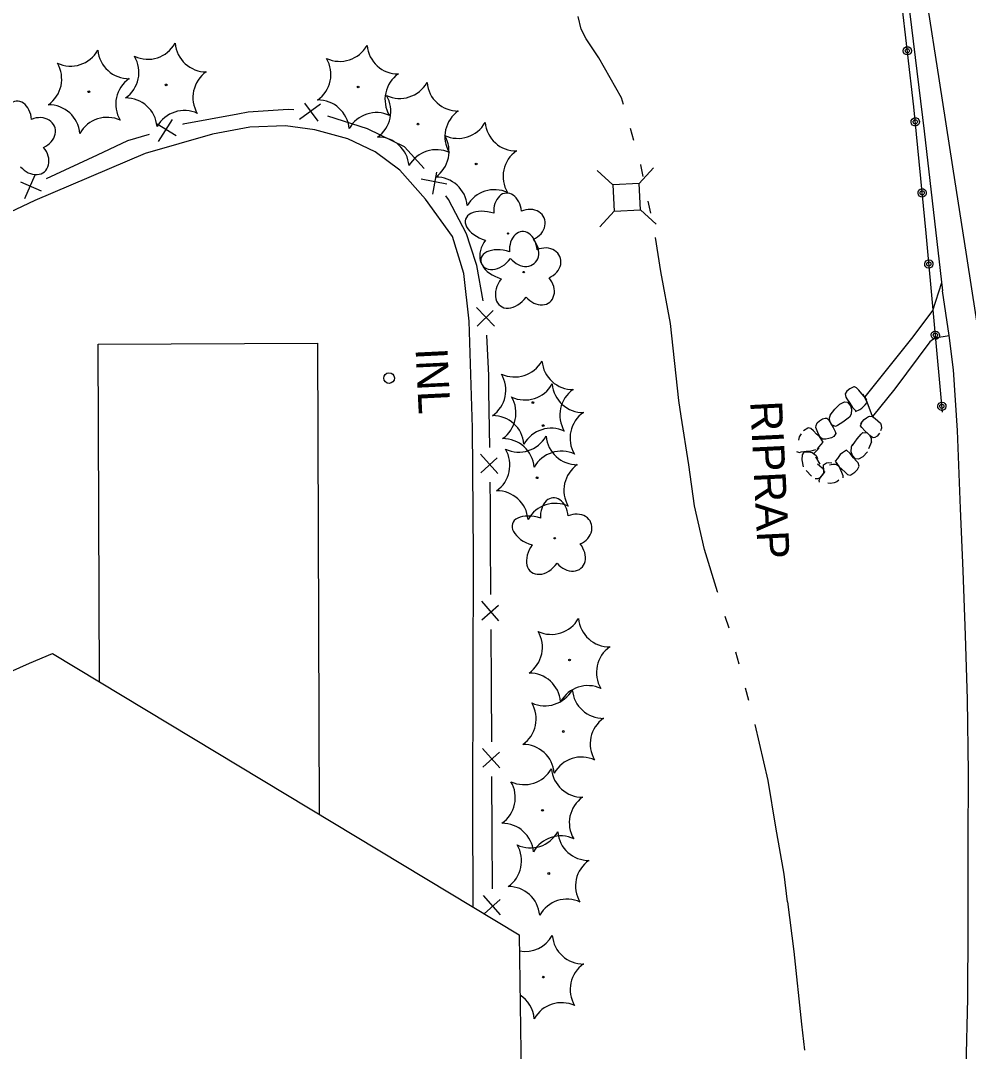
# Model space of a CAD drawing. Extents: x 589250 to 1188077, y 162953 to 363065.
# Drawn here: x 593656.5 to 593835.2, y 187902.2 to 188096.5 of the extents above; entities that cross this region are included whole.
import ezdxf

# ---------------------------------------------------------------- set-up
doc = ezdxf.new("R2010")
doc.units = 0
for name, color, linetype in [('E_BLD', 7, 'Continuous'), ('E_BMGRD_P', 7, 'Continuous'), ('E_DRN', 7, 'Continuous'), ('E_DRN_RipRap', 7, 'Continuous'), ('E_DRN_RipRap_Text', 7, 'Continuous'), ('E_DRN_Text', 7, 'Continuous'), ('E_DWY', 7, 'Continuous'), ('E_FEN_P', 7, 'Continuous'), ('E_LAND_Vegetation', 7, 'Continuous'), ('E_MAP_Limits', 7, 'Continuous'), ('E_RDWY', 7, 'Continuous'), ('E_RDWY_Gravel', 7, 'Continuous'), ('E_UTL_AG_Bold', 7, 'Continuous'), ('E_WTR_FlowLine', 7, 'Continuous')]:
    doc.layers.add(name, color=color, linetype=linetype)

msp = doc.modelspace()

# ---------------------------------------------------------------- linework, layer by layer
at = {"layer": 'E_BLD'}
for p, q in [((593671.13, 188035.51), (593712.46, 188035.68)), ((593671.39, 187971.86), (593671.13, 188035.51)), ((593712.46, 188035.68), (593712.81, 187946.87))]:
    msp.add_line(p, q, dxfattribs=at)
at = {"layer": 'E_BMGRD_P'}
for p, q in [((593824.93, 188080.28), (593822.5, 188101)), ((593827.22, 188056.44), (593824.93, 188080.28)), ((593830.31, 188022.68), (593827.22, 188056.44))]:
    msp.add_line(p, q, dxfattribs=at)
for radius in [0.784, 0.395]:
    msp.add_circle((593823.69, 188090.83), radius, dxfattribs=at)
for centre, major_axis, ratio in [((593825.2, 188077.44), (-0.75, 0.23), 0.999998), ((593825.2, 188077.44), (-0.378, 0.116), 0.999998), ((593826.49, 188064.04), (-0.75, 0.23), 0.999998), ((593826.49, 188064.04), (-0.378, 0.116), 0.999998), ((593827.75, 188050.63), (-0.782, 0.058), 0.999989), ((593827.75, 188050.63), (-0.394, 0.029), 0.999989), ((593828.98, 188037.21), (-0.782, 0.058), 0.999989), ((593828.98, 188037.21), (-0.394, 0.029), 0.999989), ((593830.2, 188023.8), (-0.782, 0.058), 0.999989), ((593830.2, 188023.8), (-0.394, 0.029), 0.999989)]:
    msp.add_ellipse(centre, major_axis=major_axis, ratio=ratio, dxfattribs=at)
at = {"layer": 'E_DRN'}
msp.add_ellipse((593725.99, 188029.11), major_axis=(-0.936, 0.363), ratio=0.999898, dxfattribs=at)
at = {"layer": 'E_DRN_RipRap'}
for p, q in [((593812.84, 188027.08), (593812.29, 188026.68)), ((593813.6, 188027.48), (593812.84, 188027.08)), ((593813.73, 188027.49), (593813.6, 188027.48)), ((593814.14, 188027.29), (593813.73, 188027.49)), ((593814.54, 188026.81), (593814.14, 188027.29)), ((593812.29, 188026.68), (593811.97, 188026.12)), ((593811.97, 188026.12), (593812.07, 188025.5)), ((593812.07, 188025.5), (593812.3, 188025.21)), ((593812.3, 188025.21), (593812.86, 188024.4)), ((593815.1, 188026.16), (593814.54, 188026.81)), ((593815.55, 188025.65), (593815.1, 188026.16)), ((593815.67, 188025.48), (593815.4, 188026.1)), ((593816.15, 188024.53), (593815.55, 188025.65)), ((593816.06, 188025.1), (593815.67, 188025.48)), ((593809.12, 188022.14), (593810.04, 188023.28)), ((593810.04, 188023.28), (593810.99, 188024.19)), ((593810.99, 188024.19), (593811.82, 188024.65)), ((593811.82, 188024.65), (593812.42, 188024.57)), ((593812.42, 188024.57), (593812.95, 188023.89)), ((593812.86, 188024.4), (593813.35, 188023.56)), ((593812.95, 188023.89), (593813.17, 188023.25)), ((593813.17, 188023.25), (593813.09, 188022.29)), ((593813.35, 188023.56), (593814.03, 188022.91)), ((593813.95, 188022.84), (593814.71, 188023.18)), ((593814.71, 188023.18), (593815.14, 188023.43)), ((593815.14, 188023.43), (593815.73, 188024.1)), ((593815.73, 188024.1), (593816.15, 188024.53)), ((593807.13, 188021.03), (593807.73, 188021.45)), ((593807.73, 188021.45), (593808.23, 188021.59)), ((593808.23, 188021.59), (593808.55, 188021.54)), ((593808.55, 188021.54), (593808.89, 188021.19)), ((593808.89, 188021.19), (593809.7, 188019.81)), ((593809.12, 188022.14), (593808.95, 188021.59)), ((593808.95, 188021.59), (593809.01, 188020.98)), ((593812.78, 188021.75), (593811.54, 188020.81)), ((593813.09, 188022.29), (593812.78, 188021.75)), ((593815.18, 188020.88), (593815.53, 188021.28)), ((593815.53, 188021.28), (593816.01, 188021.65)), ((593816.01, 188021.65), (593816.4, 188021.86)), ((593816.4, 188021.86), (593816.56, 188021.94)), ((593816.56, 188021.94), (593817.1, 188021.85)), ((593817.1, 188021.85), (593817.64, 188021.48)), ((593817.64, 188021.48), (593818.12, 188021.06)), ((593804.93, 188019.7), (593804.15, 188019.19)), ((593805.08, 188019.73), (593804.93, 188019.7)), ((593805.53, 188019.58), (593805.08, 188019.73)), ((593805.98, 188019.15), (593805.53, 188019.58)), ((593806.46, 188019.81), (593806.5, 188020.2)), ((593806.7, 188019.15), (593806.46, 188019.81)), ((593806.5, 188020.2), (593806.72, 188020.68)), ((593806.72, 188020.68), (593807.13, 188021.03)), ((593809.01, 188020.98), (593809.4, 188020.31)), ((593810.18, 188020.01), (593809.4, 188020.31)), ((593809.7, 188019.81), (593810.06, 188019.05)), ((593810.55, 188020.17), (593810.18, 188020.01)), ((593811.54, 188020.81), (593810.55, 188020.17)), ((593814.89, 188020.09), (593815.09, 188020.75)), ((593815.13, 188019.79), (593814.89, 188020.09)), ((593814.94, 188020.47), (593815.18, 188020.88)), ((593815.69, 188019.17), (593815.13, 188019.79)), ((593816.85, 188018.09), (593815.69, 188019.17)), ((593818.12, 188021.06), (593818.63, 188020.59)), ((593818.81, 188019.7), (593818.61, 188019.19)), ((593818.63, 188020.59), (593818.77, 188020.23)), ((593818.77, 188020.23), (593818.81, 188019.7)), ((593803.32, 188018.04), (593803.2, 188017.38)), ((593803.69, 188018.63), (593803.32, 188018.04)), ((593806.6, 188018.56), (593805.98, 188019.15)), ((593807.11, 188018.11), (593806.6, 188018.56)), ((593806.93, 188018.54), (593806.7, 188019.15)), ((593807.24, 188017.95), (593806.93, 188018.54)), ((593807.8, 188017.05), (593807.11, 188018.11)), ((593807.68, 188017.62), (593807.24, 188017.95)), ((593807.86, 188017.61), (593807.68, 188017.62)), ((593808.31, 188017.6), (593807.86, 188017.61)), ((593808.91, 188017.7), (593808.31, 188017.6)), ((593809.41, 188017.88), (593808.91, 188017.7)), ((593809.82, 188018.12), (593809.41, 188017.88)), ((593810.21, 188018.69), (593809.82, 188018.12)), ((593810.06, 188019.05), (593810.21, 188018.69)), ((593813.36, 188016.41), (593814.25, 188017.67)), ((593814.25, 188017.67), (593815, 188018.57)), ((593815, 188018.57), (593815.3, 188018.84)), ((593815.3, 188018.84), (593816.12, 188018.78)), ((593816.67, 188018.25), (593816.12, 188018.78)), ((593816.91, 188017.68), (593816.67, 188018.25)), ((593817.27, 188017.85), (593816.85, 188018.09)), ((593816.91, 188017.11), (593816.91, 188017.68)), ((593817.59, 188017.9), (593817.27, 188017.85)), ((593818.02, 188018.18), (593817.59, 188017.9)), ((593818.46, 188018.75), (593818.02, 188018.18)), ((593802.78, 188015.29), (593803.36, 188015.08)), ((593803.7, 188015.18), (593804.64, 188015.34)), ((593804.64, 188015.34), (593805.57, 188015.41)), ((593805.57, 188015.41), (593806.44, 188015.67)), ((593806.13, 188014.97), (593806.73, 188015.59)), ((593806.73, 188015.59), (593807.05, 188015.99)), ((593806.78, 188015.79), (593807.38, 188016.55)), ((593807.38, 188016.55), (593807.8, 188017.05)), ((593812.25, 188015.51), (593811.49, 188015.03)), ((593812.94, 188014.88), (593812.25, 188015.51)), ((593813.1, 188015.19), (593813.15, 188016.15)), ((593813.15, 188016.15), (593813.43, 188016.69)), ((593816.91, 188017.11), (593816.37, 188015.75)), ((593803.36, 188015.08), (593803.7, 188015.18)), ((593803.86, 188013.69), (593803.9, 188014.66)), ((593804.14, 188012.39), (593803.86, 188013.69)), ((593803.9, 188014.66), (593804.27, 188015.13)), ((593804.27, 188015.13), (593805.1, 188015.24)), ((593805.1, 188015.24), (593805.74, 188015.1)), ((593805.74, 188015.1), (593806.49, 188014.52)), ((593806.41, 188014.25), (593807.19, 188012.87)), ((593806.49, 188014.52), (593806.78, 188013.97)), ((593810.51, 188013.94), (593810.11, 188013.43)), ((593810.11, 188013.43), (593810.83, 188012.4)), ((593811.06, 188014.72), (593810.51, 188013.94)), ((593811.49, 188015.03), (593811.06, 188014.72)), ((593813.53, 188014.11), (593812.94, 188014.88)), ((593813.35, 188014.55), (593813.1, 188015.19)), ((593813.9, 188013.89), (593813.35, 188014.55)), ((593814.18, 188013.37), (593813.53, 188014.11)), ((593814.48, 188013.82), (593813.9, 188013.89)), ((593814.44, 188013.12), (593814.18, 188013.37)), ((593815.28, 188014.29), (593814.48, 188013.82)), ((593816.17, 188015.23), (593815.28, 188014.29)), ((593805.65, 188010.64), (593804.64, 188011.72)), ((593806.78, 188012.96), (593807.65, 188012.2)), ((593807.26, 188010.28), (593808.23, 188011.49)), ((593807.65, 188012.2), (593807.91, 188011.89)), ((593807.91, 188011.89), (593807.89, 188011.04)), ((593807.91, 188012.75), (593808.47, 188013.12)), ((593807.92, 188012.36), (593807.91, 188012.75)), ((593807.99, 188011.51), (593807.92, 188012.36)), ((593808.47, 188013.12), (593808.92, 188013.17)), ((593808.92, 188013.17), (593809.44, 188013.14)), ((593809.04, 188012.76), (593809.63, 188012.88)), ((593809.63, 188012.88), (593810.07, 188012.88)), ((593810.07, 188012.88), (593810.25, 188012.87)), ((593810.25, 188012.87), (593810.69, 188012.55)), ((593810.69, 188012.55), (593811.03, 188011.97)), ((593810.83, 188012.4), (593811.35, 188011.96)), ((593811.03, 188011.97), (593811.27, 188011.37)), ((593811.35, 188011.96), (593811.98, 188011.38)), ((593813.03, 188010.86), (593813.78, 188011.39)), ((593813.78, 188011.39), (593814.31, 188011.89)), ((593814.31, 188011.89), (593814.6, 188012.51)), ((593814.6, 188012.51), (593814.44, 188013.12)), ((593806.34, 188010.2), (593806.88, 188010.21)), ((593806.88, 188010.21), (593807.41, 188010.46)), ((593807.05, 188009.83), (593807.26, 188010.28)), ((593807.11, 188009.5), (593807.05, 188009.83)), ((593807.41, 188010.46), (593807.89, 188011.04)), ((593810.39, 188009.53), (593809.89, 188009.38)), ((593810.77, 188009.89), (593810.39, 188009.53)), ((593811.27, 188011.37), (593811.54, 188010.72)), ((593811.54, 188010.72), (593811.52, 188010.33)), ((593811.98, 188011.38), (593812.44, 188010.96)), ((593812.44, 188010.96), (593812.89, 188010.82)), ((593812.89, 188010.82), (593813.03, 188010.86)), ((593809.2, 188009.23), (593808.7, 188009.3)), ((593809.89, 188009.38), (593809.2, 188009.23))]:
    msp.add_line(p, q, dxfattribs=at)
at = {"layer": 'E_DWY'}
for p, q in [((593699.73, 188076.42), (593692.67, 188075.13)), ((593706.46, 188076.71), (593699.73, 188076.42)), ((593711.99, 188075.92), (593706.46, 188076.71)), ((593718.22, 188074.22), (593711.99, 188075.92)), ((593692.67, 188075.13), (593679.99, 188071.45)), ((593723.38, 188071.8), (593718.22, 188074.22)), ((593728.04, 188068.31), (593723.38, 188071.8)), ((593679.99, 188071.45), (593659.18, 188062.62)), ((593732.86, 188062.83), (593728.04, 188068.31)), ((593659.18, 188062.62), (593616.22, 188042.22)), ((593737.91, 188055.8), (593732.86, 188062.83)), ((593740.1, 188048.86), (593737.91, 188055.8)), ((593741.08, 188039.87), (593740.1, 188048.86)), ((593741.74, 188019.71), (593741.08, 188039.87)), ((593741.91, 187995.77), (593741.74, 188019.71)), ((593741.8, 187948.74), (593741.91, 187995.77)), ((593741.83, 187929.37), (593741.8, 187948.74))]:
    msp.add_line(p, q, dxfattribs=at)
at = {"layer": 'E_FEN_P'}
for p, q in [((593706.94, 188079.77), (593699.43, 188079.25)), ((593708, 188079.68), (593706.94, 188079.77)), ((593713.03, 188080.78), (593709.1, 188077.86)), ((593712.61, 188077.59), (593710.09, 188080.94)), ((593685.06, 188077.89), (593682.45, 188073.75)), ((593697.46, 188078.89), (593687.18, 188076.98)), ((593699.43, 188079.25), (593697.46, 188078.89)), ((593721.94, 188076.09), (593714.41, 188078.49)), ((593685.82, 188074.77), (593682.26, 188076.98)), ((593687.18, 188076.98), (593687.05, 188076.94)), ((593724.36, 188074.93), (593721.94, 188076.09)), ((593676.69, 188073.83), (593670.94, 188071.16)), ((593680.77, 188075.05), (593676.69, 188073.83)), ((593728.92, 188072.74), (593724.36, 188074.93)), ((593732.61, 188068.61), (593728.92, 188072.74)), ((593670.94, 188071.16), (593661.32, 188066.72)), ((593734.22, 188063.83), (593734.99, 188067.96)), ((593660.42, 188064.39), (593656.58, 188066.08)), ((593659.22, 188067.38), (593657.22, 188062.91)), ((593736.85, 188065.68), (593732.05, 188066.61)), ((593737.2, 188062.82), (593736.69, 188063.48)), ((593740.59, 188056.32), (593737.2, 188062.82)), ((593741.33, 188054.01), (593740.59, 188056.32)), ((593742.53, 188050.32), (593741.33, 188054.01)), ((593743.75, 188043.71), (593742.53, 188050.32)), ((593745.83, 188038.9), (593742.45, 188042.44)), ((593742.61, 188038.92), (593745.63, 188041.84)), ((593744.79, 188029.6), (593744.43, 188037.2)), ((593744.82, 188026.62), (593744.79, 188029.6)), ((593744.95, 188016.02), (593744.82, 188026.62)), ((593746.49, 188011.11), (593743.24, 188014.77)), ((593743.28, 188011.24), (593746.39, 188014.06)), ((593745.08, 188005.1), (593745.03, 188009.47)), ((593745.12, 187998.87), (593745.08, 188005.1)), ((593745.18, 187988.28), (593745.12, 187998.87)), ((593746.69, 187983.36), (593743.46, 187987.03)), ((593743.48, 187983.51), (593746.61, 187986.3)), ((593745.28, 187971.13), (593745.22, 187981.72)), ((593745.34, 187960.53), (593745.28, 187971.13)), ((593746.85, 187955.61), (593743.62, 187959.28)), ((593743.64, 187955.76), (593746.77, 187958.56)), ((593745.44, 187943.38), (593745.38, 187953.97)), ((593745.5, 187932.79), (593745.44, 187943.38)), ((593747.01, 187927.87), (593743.77, 187931.54)), ((593743.91, 187928.11), (593746.93, 187930.81))]:
    msp.add_line(p, q, dxfattribs=at)
at = {"layer": 'E_LAND_Vegetation'}
for centre, radius in [((593683.94, 188084.4), 0.167), ((593720.14, 188084.01), 0.167), ((593669.38, 188083.12), 0.167), ((593731.44, 188077.02), 0.167), ((593742.41, 188069.49), 0.167), ((593748.4, 188056.38), 0.128), ((593751.36, 188049.11), 0.128), ((593753.11, 188024.49), 0.167), ((593755.03, 188020.16), 0.167), ((593753.88, 188010.32), 0.167), ((593757.21, 187998.91), 0.128), ((593760.01, 187975.96), 0.167), ((593758.83, 187962.48), 0.167), ((593754.9, 187947.61), 0.167), ((593756.08, 187935.69), 0.167), ((593755.06, 187916.17), 0.167)]:
    msp.add_circle(centre, radius, dxfattribs=at)
for centre, radius, start, end in [((593680.49, 188095.14), 5.9, 244.9328, 330.6977), ((593691.51, 188092.76), 5.9, 184.9328, 270.6977), ((593716.69, 188094.74), 5.9, 244.9328, 330.6977), ((593727.71, 188092.36), 5.9, 184.9328, 270.6977), ((593665.93, 188093.85), 5.9, 244.9328, 330.6977), ((593676.95, 188091.47), 5.9, 184.9328, 270.6977), ((593672.91, 188086.78), 5.91, 304.9726, 30.6487), ((593709.11, 188086.39), 5.91, 304.9726, 30.6487), ((593658.35, 188085.5), 5.91, 304.9726, 30.6487), ((593680.34, 188080.76), 5.9, 124.9282, 210.6931), ((593694.9, 188082.05), 5.9, 124.9282, 210.6931), ((593731.11, 188081.66), 5.9, 124.9282, 210.6931), ((593727.99, 188087.75), 5.9, 244.9328, 330.6977), ((593739.01, 188085.37), 5.9, 184.9328, 270.6977), ((593676.36, 188076.05), 5.9, 4.9328, 90.6977), ((593712.57, 188075.66), 5.9, 4.9328, 90.6977), ((593720.41, 188079.4), 5.91, 304.9726, 30.6487), ((593661.8, 188074.76), 5.9, 4.9328, 90.6977), ((593687.39, 188073.67), 5.9, 64.9328, 150.6977), ((593742.41, 188074.67), 5.9, 124.9282, 210.6931), ((593672.83, 188072.38), 5.9, 64.9328, 150.6977), ((593723.59, 188073.28), 5.9, 64.9328, 150.6977), ((593738.96, 188080.22), 5.9, 244.9328, 330.6977), ((593749.98, 188077.84), 5.9, 184.9328, 270.6977), ((593723.87, 188068.67), 5.9, 4.9328, 90.6977), ((593731.38, 188071.87), 5.91, 304.9726, 30.6487), ((593734.89, 188066.29), 5.9, 64.9328, 150.6977), ((593753.38, 188067.13), 5.9, 124.9282, 210.6931), ((593734.84, 188061.13), 5.9, 4.9328, 90.6977), ((593745.86, 188058.75), 5.9, 64.9328, 150.6977), ((593749.66, 188035.23), 5.9, 244.9328, 330.6977), ((593760.68, 188032.84), 5.9, 184.9328, 270.6977), ((593742.08, 188026.87), 5.91, 304.9726, 30.6487), ((593751.58, 188030.89), 5.9, 244.9328, 330.6977), ((593762.61, 188028.51), 5.9, 184.9328, 270.6977), ((593764.08, 188022.14), 5.9, 124.9282, 210.6931), ((593744, 188022.54), 5.91, 304.9726, 30.6487), ((593745.54, 188016.14), 5.9, 4.9328, 90.6977), ((593766, 188017.81), 5.9, 124.9282, 210.6931), ((593756.56, 188013.76), 5.9, 64.9328, 150.6977), ((593747.46, 188011.81), 5.9, 4.9328, 90.6977), ((593750.43, 188021.06), 5.9, 244.9328, 330.6977), ((593761.46, 188018.68), 5.9, 184.9328, 270.6977), ((593742.85, 188012.7), 5.91, 304.9726, 30.6487), ((593758.48, 188009.43), 5.9, 64.9328, 150.6977), ((593764.85, 188007.97), 5.9, 124.9282, 210.6931), ((593746.31, 188001.97), 5.9, 4.9328, 90.6977), ((593757.33, 187999.59), 5.9, 64.9328, 150.6977), ((593756.56, 187986.69), 5.9, 244.9328, 330.6977), ((593767.58, 187984.31), 5.9, 184.9328, 270.6977), ((593748.98, 187978.34), 5.91, 304.9726, 30.6487), ((593770.98, 187973.6), 5.9, 124.9282, 210.6931), ((593752.44, 187967.6), 5.9, 4.9328, 90.6977), ((593763.46, 187965.22), 5.9, 64.9328, 150.6977), ((593755.38, 187973.22), 5.9, 244.9328, 330.6977), ((593766.4, 187970.84), 5.9, 184.9328, 270.6977), ((593747.8, 187964.86), 5.91, 304.9726, 30.6487), ((593769.8, 187960.13), 5.9, 124.9282, 210.6931), ((593751.26, 187954.13), 5.9, 4.9328, 90.6977), ((593762.28, 187951.75), 5.9, 64.9328, 150.6977), ((593751.45, 187958.35), 5.9, 244.9328, 330.6977), ((593762.47, 187955.97), 5.9, 184.9328, 270.6977), ((593743.87, 187950), 5.91, 304.9726, 30.6487), ((593765.86, 187945.26), 5.9, 124.9282, 210.6931), ((593747.32, 187939.26), 5.9, 4.9328, 90.6977), ((593752.63, 187946.43), 5.9, 244.9328, 330.6977), ((593763.65, 187944.05), 5.9, 184.9328, 270.6977), ((593758.35, 187936.88), 5.9, 64.9328, 150.6977), ((593745.05, 187938.08), 5.91, 304.9726, 30.6487), ((593767.04, 187933.34), 5.9, 124.9282, 210.6931), ((593748.5, 187927.34), 5.9, 4.9328, 90.6977), ((593759.53, 187924.96), 5.9, 64.9328, 150.6977), ((593751.61, 187926.9), 5.9, 259.7609, 330.6977), ((593762.63, 187924.52), 5.9, 184.9328, 270.6977), ((593766.03, 187913.82), 5.9, 124.9282, 210.6931), ((593747.49, 187907.81), 5.9, 4.9328, 57.3528), ((593758.51, 187905.43), 5.9, 64.9328, 150.6977)]:
    msp.add_arc(centre, radius, start, end, dxfattribs=at)
for centre, major_axis, ratio in [((593655.98, 188077.7), (0.28, -3.62), 0.716896), ((593659.71, 188075.26), (-3.17, -1.37), 0.832022), ((593658.68, 188070.8), (-2.32, 2.77), 0.782863), ((593748.33, 188060.39), (0.28, -3.62), 0.716896), ((593744.94, 188057.65), (4.53, -1.45), 0.560249), ((593752.06, 188057.95), (-3.17, -1.37), 0.832022), ((593751.29, 188053.12), (0.28, -3.62), 0.716896), ((593746.5, 188053.4), (2.5, 3.41), 0.691916), ((593751.03, 188053.49), (-2.32, 2.77), 0.782863), ((593747.9, 188050.38), (4.53, -1.45), 0.560249), ((593755.02, 188050.68), (-3.17, -1.37), 0.832022), ((593749.46, 188046.13), (2.5, 3.41), 0.691916), ((593753.98, 188046.22), (-2.32, 2.77), 0.782863), ((593757.14, 188002.92), (0.28, -3.62), 0.716896), ((593760.87, 188000.48), (-3.17, -1.37), 0.832022), ((593753.76, 188000.18), (4.53, -1.45), 0.560249), ((593759.84, 187996.02), (-2.32, 2.77), 0.782863), ((593755.32, 187995.93), (2.5, 3.41), 0.691916)]:
    msp.add_ellipse(centre, major_axis=major_axis, ratio=ratio, start_param=1.570796, end_param=4.712389, dxfattribs=at)
at = {"layer": 'E_MAP_Limits'}
for p, q in [((593658.18, 187975.36), (593662.54, 187977.2)), ((593662.54, 187977.2), (593750.52, 187924.12)), ((593592.89, 187946.42), (593658.18, 187975.36)), ((593750.52, 187924.12), (593751.29, 187866.04))]:
    msp.add_line(p, q, dxfattribs=at)
at = {"layer": 'E_RDWY'}
for p, q in [((593829.74, 188085.15), (593827.04, 188102.68)), ((593832.27, 188068.93), (593829.74, 188085.15)), ((593834.93, 188052.04), (593832.27, 188068.93)), ((593837.48, 188035.39), (593834.93, 188052.04)), ((593828.53, 188041.88), (593830.17, 188047.13)), ((593824.79, 188036.88), (593828.53, 188041.88)), ((593815.76, 188025.56), (593824.79, 188036.88)), ((593831.61, 188037.11), (593828.87, 188036.63)), ((593827.91, 188035.96), (593821.31, 188027.08)), ((593828.87, 188036.63), (593827.91, 188035.96)), ((593821.31, 188027.08), (593817.1, 188021.85)), ((593817.1, 188021.85), (593815.76, 188025.56))]:
    msp.add_line(p, q, dxfattribs=at)
at = {"layer": 'E_RDWY_Gravel'}
for p, q in [((593822.88, 188108.69), (593826.84, 188075.7)), ((593826.84, 188075.7), (593830.35, 188045.57)), ((593831.61, 188037.12), (593830.35, 188045.57)), ((593832.41, 188030.65), (593831.61, 188037.12)), ((593833.13, 188019.26), (593832.41, 188030.65)), ((593833.74, 188004.5), (593833.13, 188019.26)), ((593834.25, 187992.78), (593833.74, 188004.5)), ((593834.66, 187980.62), (593834.25, 187992.78)), ((593835.01, 187968.52), (593834.66, 187980.62)), ((593835.2, 187954.66), (593835.01, 187968.52)), ((593835.15, 187941.38), (593835.2, 187954.66)), ((593835.17, 187925.62), (593835.15, 187941.38)), ((593835.1, 187912.13), (593835.17, 187925.62)), ((593834.82, 187899.15), (593835.1, 187912.13))]:
    msp.add_line(p, q, dxfattribs=at)
at = {"layer": 'E_UTL_AG_Bold'}
for p, q in [((593768.15, 188065.57), (593765.19, 188068.25)), ((593773.15, 188065.81), (593775.83, 188068.78)), ((593773.15, 188065.81), (593768.15, 188065.57)), ((593773.39, 188060.82), (593773.15, 188065.81)), ((593768.15, 188065.57), (593768.4, 188060.57)), ((593768.4, 188060.57), (593765.71, 188057.61)), ((593768.4, 188060.57), (593773.39, 188060.82)), ((593773.39, 188060.82), (593776.36, 188058.13))]:
    msp.add_line(p, q, dxfattribs=at)
at = {"layer": 'E_WTR_FlowLine'}
for p, q in [((593762.2, 188094.93), (593761.66, 188097.28)), ((593763.14, 188093.09), (593762.2, 188094.93)), ((593765.55, 188089.49), (593763.14, 188093.09)), ((593769.81, 188081.99), (593765.55, 188089.49)), ((593770.19, 188080.68), (593769.81, 188081.99)), ((593772.14, 188073.91), (593771.49, 188076.17)), ((593773.46, 188069.36), (593773.45, 188069.4)), ((593773.91, 188067.1), (593773.46, 188069.36)), ((593775.31, 188060.2), (593774.84, 188062.5)), ((593777.24, 188049.24), (593776.23, 188055.6)), ((593779.03, 188039.44), (593777.24, 188049.24)), ((593780.63, 188024.86), (593779.03, 188039.44)), ((593781.08, 188021.92), (593780.63, 188024.86)), ((593782.47, 188012.76), (593781.08, 188021.92)), ((593783.54, 188005), (593782.47, 188012.76)), ((593785.47, 187996.8), (593783.54, 188005)), ((593787.92, 187988.82), (593785.47, 187996.8)), ((593787.97, 187988.66), (593787.92, 187988.82)), ((593790.08, 187981.94), (593789.38, 187984.18)), ((593791.99, 187975.16), (593791.39, 187977.43)), ((593793.8, 187968.35), (593793.2, 187970.62)), ((593797.44, 187953.25), (593794.98, 187963.81)), ((593798.93, 187944.43), (593797.44, 187953.25)), ((593800.5, 187935.56), (593798.93, 187944.43)), ((593801.12, 187930.35), (593800.5, 187935.56)), ((593801.12, 187930.35), (593802.3, 187920.99)), ((593802.3, 187920.99), (593803.74, 187907.26)), ((593803.74, 187907.26), (593804.3, 187902.41))]:
    msp.add_line(p, q, dxfattribs=at)

# ---------------------------------------------------------------- texts
at = {"layer": 'E_DRN_RipRap_Text'}
msp.add_text('RIPRAP', height=6, rotation=272.83, dxfattribs=at).set_placement((593794.07, 188024.69))
at = {"layer": 'E_DRN_Text'}
msp.add_text('INL', height=6, rotation=272.83, dxfattribs=at).set_placement((593730.97, 188034.66))

doc.saveas('drawing.dxf')
